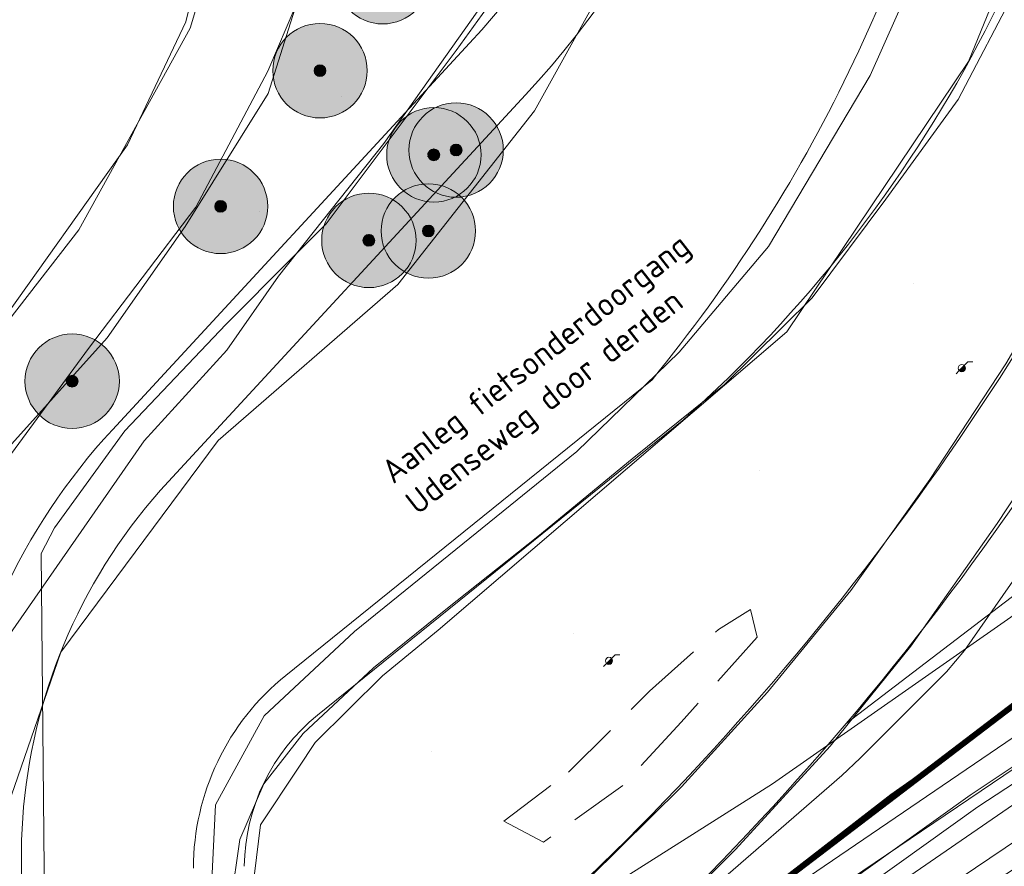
# Model space of a CAD drawing. Header units: metres. Extents: x 163628 to 167855, y 402678 to 405435.
# Tile 642 of 656: x 167423 to 167465, y 404893 to 404929. Entities that reach past the tile are written whole.
import ezdxf

# ---------------------------------------------------------------- set-up
doc = ezdxf.new("R2010")
doc.units = ezdxf.units.M
doc.linetypes.add('X-CA190022.004-UO-DTM inmeting$0$DASHED2', pattern=[0.375, 0.25, -0.125])
doc.linetypes.add('X-CA190022.004-UO-TXT_Tekst 1op200$0$AL-DETAILS', pattern=[5.2, 2, -1.2, 2])
doc.layers.get('0').update_dxf_attribs({"lineweight": 25})
for name, color, linetype, lineweight in [('X-CA190022.004-UO-BGT_Ondergrond$0$GE_316_WGDFietspad_Vlak_GEM', 253, 'Continuous', 9), ('X-CA190022.004-UO-BGT_Ondergrond$0$GE_367_OWGBerm_groenvoorziening_grasenk_GEM', 253, 'Continuous', 9), ('X-CA190022.004-UO-BGT_Ondergrond$0$GE_478_BTDGroenvoorziening_bosplantsoen_GEM', 253, 'Continuous', 9), ('X-CA190022.004-UO-BGT_Ondergrond$0$GE_479_BTDGroenvoorziening_grasenkruida_GEM', 253, 'Continuous', 9), ('X-CA190022.004-UO-BGT_Ondergrond$0$GE_504_WTDWaterloop_sloot_Vlak_GEM', 253, 'Continuous', 9), ('X-CA190022.004-UO-BGT_Ondergrond$0$GE_522_WTDWatervlakte_meer_plas_ven_vijver_GEM', 253, 'Continuous', 9), ('X-CA190022.004-UO-BGT_Ondergrond$0$GE_541_OWTOever_slootkant_Vlak_GEM', 253, 'Continuous', 9), ('X-CA190022.004-UO-DTM inmeting$0$B-WE-AL-TOPOGRAFIE_CULTUURGRENS-G', 246, 'X-CA190022.004-UO-DTM inmeting$0$DASHED2', 0), ('X-CA190022.004-UO-DTM inmeting$0$B-WE-GR-BOOM-S', 246, 'Continuous', 0), ('X-CA190022.004-UO-DTM inmeting$0$B-WE-GW-WATERGANG_BODEM-G', 246, 'Continuous', 0), ('X-CA190022.004-UO-DTM inmeting$0$B-WE-GW-WATERGANG_INSTEEK-G', 246, 'Continuous', 0), ('X-CA190022.004-UO-DTM inmeting$0$B-WE-GW-WATERGANG_WATERLIJN-G', 246, 'Continuous', 0), ('X-CA190022.004-UO-DTM inmeting$0$B-WE-MO-ONDERZOEK_PEILBUIS-S', 246, 'Continuous', 0), ('X-CA190022.004-UO-DTM inmeting$0$B-WE-OG-HOOGTEPUNT-S', 246, 'Continuous', 0), ('X-CA190022.004-UO-DTM inmeting$0$B-WE-VH-VERHARDING_ASFALT-G', 246, 'Continuous', 0), ('X-CA190022.004-UO-DWM_Beplanting$0$B-WE-GR-BOOM-S AFKOMSTIG UIT BGT', 252, 'Continuous', 0), ('X-CA190022.004-UO-KAD_Percelen$0$B-WE-KG-GRENS_PERCEEL-GV', 150, 'Continuous', 9), ('X-CA190022.004-UO-TXT_Tekst 1op200$0$X-XX-AL-T35', 7, 'Continuous', 35), ('X-CA190022.004-UO-TXT_Tekst 1op200$0$X-XX-AL-VERWIJZING_DETAIL-G', 7, 'X-CA190022.004-UO-TXT_Tekst 1op200$0$AL-DETAILS', 0)]:
    doc.layers.add(name, color=color, linetype=linetype, lineweight=lineweight)
doc.layers.add('X-CA190022.004-UO-DTM inmeting$0$X-XX-AL-MEETPUNT-S', color=246, linetype='Continuous', lineweight=0, plot=False)
doc.layers.add('X-CA190022.004-UO-DWM_Beplanting$0$B-WE-GR-BOOM-S AFKOMSTIG UIT DTM_v0.4', color=252, linetype='Continuous')
doc.layers.add('X-CA190022.004-UO-DWM_Beplanting$0$N-GV-GR-GRAS-A-200', color=7, linetype='Continuous')
doc.layers.add('X-CA190022.004-UO-KLIC$0$B-WE-KL-ET_LS-G', color=42, linetype='X-CA190022.004-UO-KLIC$0$1-200 LAAGSPANNING', lineweight=0, transparency=0.25)
doc.layers.add('X-CA190022.004-UO-KLIC$0$B-WE-KL-ET_LS_KABELBED-G', color=42, linetype='X-CA190022.004-UO-KLIC$0$1-200 LAAGSPANNING', lineweight=0, transparency=0.25)
doc.styles.add('X-CA190022.004-UO-DTM inmeting$0$NLCS-ISO', font='isocpeur.ttf', dxfattribs={"height": 2.5})
doc.styles.add('X-CA190022.004-UO-KLIC$0$NLCS-ISO', font='NLCS-ISO.ttf')
doc.styles.add('X-CA190022.004-UO-TXT_Tekst 1op200$0$NLCS-ISO-M200-T35', font='NLCS-ISO.ttf', dxfattribs={"height": 0.7})
doc.linetypes.add('X-CA190022.004-UO-KLIC$0$1-200 LAAGSPANNING', pattern='A,1.5,-0.6,["LS",X-CA190022.004-UO-KLIC$0$NLCS-ISO,S=0.24,R=0,X=-0.45,Y=-0.12],-0.05', length=2.15)

# ---------------------------------------------------------------- blocks, each defined once
blk = doc.blocks.new('X-CA190022.004-UO-DTM inmeting$0$punt')
at = {"color": 0, "lineweight": -2}
blk.add_line((0, 0), (0, 0), dxfattribs=at)
blk = doc.blocks.new('X-CA190022.004-UO-DTM inmeting$0$boom')
h = blk.add_hatch()
h.set_pattern_fill('ANSI31', color=256, scale=0.13)
h.paths.add_polyline_path([(-1, 0, 1), (1, 0, 1)])
blk.add_circle((0, 0), 1)
blk = doc.blocks.new('X-CA190022.004-UO-DTM inmeting$0$SOG-HOOGTEPUNT-SO')
for p, q in [((-0.5, 0), (0.5, 0)), ((0, 0.5), (0, -0.5))]:
    blk.add_line(p, q)
blk = doc.blocks.new('X-CA190022.004-UO-DTM inmeting$0$SMO-BODEM_PEILBUIS_1FILTER_HANDMATIG-SO')
blk.add_hatch(color=256).paths.add_polyline_path([(-1.06, -1.07, 0.666398), (1.5, 0, 0.198311), (1.06, 1.06)])
at = {"color": 0, "linetype": 'Continuous'}
blk.add_line((2.56, 2.56), (4.57, 2.56), dxfattribs=at)
at = {"color": 0, "linetype": 'Continuous', "flags": 128}
for points in [[(-1.06, -1.07), (2.56, 2.56)], [(-2.34, -2.35), (-1.06, -1.07)]]:
    blk.add_lwpolyline(points, dxfattribs=at)
at = {"color": 0, "linetype": 'Continuous'}
blk.add_circle((0, 0), 1.5, dxfattribs=at)
at = {"style": 'X-CA190022.004-UO-DTM inmeting$0$NLCS-ISO'}
blk.add_attdef('NR', (2.93, -1.54), '', height=2.5, dxfattribs=at)
blk = doc.blocks.new('X-CA190022.004-UO-DWM_Beplanting$0$SGR-BOOM_01-SO')
at = {"linetype": 'ByBlock', "lineweight": 18}
h = blk.add_hatch(color=0, dxfattribs=at)
h.dxf.hatch_style = 1
edge = h.paths.add_edge_path()
edge.add_arc((0, 0), 0.25, 0, 360)
at = {"color": 0, "linetype": 'ByBlock', "lineweight": 18}
for radius in [2, 0.25]:
    blk.add_circle((0, 0), radius, dxfattribs=at)
blk = doc.blocks.new('X-CA190022.004-UO-DWM_Beplanting$0$IMGEOBoom')
at = {"transparency": 33554457}
h = blk.add_hatch(color=256, dxfattribs=at)
h.dxf.hatch_style = 1
edge = h.paths.add_edge_path()
edge.add_arc((0, 0), 100, 0, 360)
edge = h.paths.add_edge_path(flags=17)
edge.add_arc((0, 0), 12.5, 0, 360)
h = blk.add_hatch()
h.set_pattern_fill('ANGLE', color=256)
h.set_pattern_definition([(0, (0, 0), (0, 6.985), [5.08, -1.905]), (90, (0, 0), (-6.985, 4e-16), [5.08, -1.905])])
edge = h.paths.add_edge_path(flags=17)
edge.add_arc((0, 0), 12.5, 0, 360)
at = {"layer": 'X-CA190022.004-UO-DWM_Beplanting$0$N-GV-GR-GRAS-A-200'}
h = blk.add_hatch(color=256, dxfattribs=at)
h.dxf.hatch_style = 1
edge = h.paths.add_edge_path(flags=17)
edge.add_arc((0, 0), 12.5, 0, 360)
at = {"xscale": 50, "yscale": 50, "zscale": 50}
blk.add_blockref('X-CA190022.004-UO-DWM_Beplanting$0$SGR-BOOM_01-SO', (0, 0), dxfattribs=at)

msp = doc.modelspace()

# ---------------------------------------------------------------- linework, layer by layer
at = {"layer": 'X-CA190022.004-UO-BGT_Ondergrond$0$GE_316_WGDFietspad_Vlak_GEM'}
msp.add_arc((167365.336, 404977.222), 117.768, 307.85747, 331.63861, dxfattribs=at)
at = {"layer": 'X-CA190022.004-UO-BGT_Ondergrond$0$GE_316_WGDFietspad_Vlak_GEM', "extrusion": (0, 0, -1)}
for centre, radius, start, end in [((-167367.038, 404975.785), 119.046, 208.2649, 220.31918), ((-167367.158, 404975.681), 118.887, 220.31821, 232.39113)]:
    msp.add_arc(centre, radius, start, end, dxfattribs=at)
at = {"layer": 'X-CA190022.004-UO-BGT_Ondergrond$0$GE_367_OWGBerm_groenvoorziening_grasenk_GEM', "flags": 128}
msp.add_lwpolyline([(167470.452, 404911.514), (167472.269, 404909.796), (167457.805, 404898.757)], dxfattribs=at)
at = {"layer": 'X-CA190022.004-UO-BGT_Ondergrond$0$GE_367_OWGBerm_groenvoorziening_grasenk_GEM'}
msp.add_arc((167367.038, 404975.785), 119.046, 319.68082, 331.7351, dxfattribs=at)
at = {"layer": 'X-CA190022.004-UO-BGT_Ondergrond$0$GE_478_BTDGroenvoorziening_bosplantsoen_GEM', "flags": 128}
for points in [[(167457.805, 404898.757), (167472.269, 404909.796), (167500.574, 404928.652), (167500.627, 404923.472), (167502.296, 404920.811), (167502.252, 404917.664), (167500.68, 404915.087)], [(167449.291, 404862.605), (167485.877, 404887.581), (167482.683, 404892.695), (167446.301, 404867.643), (167444.742, 404870.27), (167471.717, 404888.747), (167485.438, 404898.548), (167484.275, 404900.214), (167472.13, 404891.661), (167449.454, 404876.493), (167443.137, 404872.443), (167440.211, 404877.106), (167485.093, 404907.34), (167498.879, 404916.25), (167500.457, 404917.564), (167501.11, 404918.836), (167501.091, 404920.097), (167500.181, 404920.925), (167498.77, 404921.492), (167482.93, 404910.453), (167438.503, 404880.217), (167438.375, 404880.346)]]:
    msp.add_lwpolyline(points, dxfattribs=at)
at = {"layer": 'X-CA190022.004-UO-BGT_Ondergrond$0$GE_478_BTDGroenvoorziening_bosplantsoen_GEM'}
msp.add_arc((167367.158, 404975.681), 118.887, 307.60887, 319.68179, dxfattribs=at)
at = {"layer": 'X-CA190022.004-UO-BGT_Ondergrond$0$GE_479_BTDGroenvoorziening_grasenkruida_GEM', "flags": 128}
for points in [[(167398.04, 404863.177), (167388.203, 404857.52), (167387.316, 404857.01), (167386.457, 404858.513), (167404.185, 404870.05), (167404.019, 404872.416), (167404.15, 404872.347), (167405.442, 404871.835), (167408.223, 404871.146), (167411.392, 404872.393), (167413.819, 404874.138), (167415.221, 404876.379), (167415.156, 404880.274), (167414.836, 404885.141), (167414.618, 404889.075), (167414.781, 404894.281), (167415.895, 404899.11), (167418.121, 404903.623), (167421.793, 404909.346), (167425.691, 404914.648), (167430.241, 404920.627), (167433.288, 404926.385), (167435.746, 404932.159)], [(167426.703, 404911.204), (167441.842, 404927.581)], [(167450.926, 404911.641), (167435.4, 404899.117)]]:
    msp.add_lwpolyline(points, dxfattribs=at)
at = {"layer": 'X-CA190022.004-UO-BGT_Ondergrond$0$GE_479_BTDGroenvoorziening_grasenkruida_GEM'}
for centre, radius, start, end in [((167413.004, 404954.235), 39.269, 317.2537, 352.6336), ((167440.654, 404892.608), 8.365, 128.9125, 179.289)]:
    msp.add_arc(centre, radius, start, end, dxfattribs=at)
at = {"layer": 'X-CA190022.004-UO-BGT_Ondergrond$0$GE_479_BTDGroenvoorziening_grasenkruida_GEM', "extrusion": (0, 0, -1)}
for centre, radius, start, end in [((-167413.009, 404954.233), 57.024, 187.4935, 228.3228), ((-167365.336, 404977.222), 117.768, 208.36139, 232.14253), ((-167446.307, 404893.084), 26.695, 331.2741, 42.7471)]:
    msp.add_arc(centre, radius, start, end, dxfattribs=at)
at = {"layer": 'X-CA190022.004-UO-BGT_Ondergrond$0$GE_504_WTDWaterloop_sloot_Vlak_GEM', "flags": 128}
msp.add_lwpolyline([(167479.71, 404905.523), (167452.207, 404886.609), (167439.356, 404878.158), (167438.989, 404878.145), (167438.494, 404878.506), (167438.496, 404879.488), (167450.571, 404887.154), (167471.464, 404901.274), (167481.95, 404908.453), (167497.927, 404919.914), (167499.068, 404920.465), (167499.494, 404920.163), (167499.532, 404919.462), (167498.622, 404918.467), (167482.557, 404907.481), (167479.71, 404905.523)], dxfattribs=at)
at = {"layer": 'X-CA190022.004-UO-BGT_Ondergrond$0$GE_522_WTDWatervlakte_meer_plas_ven_vijver_GEM', "flags": 128}
for points in [[(167430.987, 404933.28), (167429.816, 404928.475), (167427.336, 404923.276), (167421.803, 404915.51), (167419.562, 404912.833), (167416.569, 404908.119), (167413.343, 404902.404), (167411.963, 404898.892), (167411.104, 404894.641), (167410.993, 404889.962), (167411.727, 404882.817), (167411.702, 404880.795), (167411.412, 404878.878), (167411.309, 404877.119), (167410.236, 404876.465), (167406.621, 404876.015), (167405.34, 404876.604), (167405.066, 404877.154), (167404.101, 404879.087), (167403.525, 404880.849), (167402.633, 404889.367), (167402.443, 404898.325), (167402.829, 404910.921), (167407.061, 404932.681)], [(167429.074, 404909.011), (167444.213, 404925.388)], [(167449.573, 404913.318), (167434.05, 404900.797)]]:
    msp.add_lwpolyline(points, dxfattribs=at)
at = {"layer": 'X-CA190022.004-UO-BGT_Ondergrond$0$GE_522_WTDWatervlakte_meer_plas_ven_vijver_GEM'}
for centre, radius, start, end in [((167413.011, 404954.232), 42.492, 317.2494, 352.6367), ((167440.658, 404892.606), 10.524, 128.8945, 179.86)]:
    msp.add_arc(centre, radius, start, end, dxfattribs=at)
at = {"layer": 'X-CA190022.004-UO-BGT_Ondergrond$0$GE_522_WTDWatervlakte_meer_plas_ven_vijver_GEM', "extrusion": (0, 0, -1)}
for centre, radius, start, end in [((-167398.646, 404955.089), 65.866, 192.33749, 219.35888), ((-167446.308, 404893.084), 23.466, 327.7707, 42.7435)]:
    msp.add_arc(centre, radius, start, end, dxfattribs=at)
at = {"layer": 'X-CA190022.004-UO-BGT_Ondergrond$0$GE_541_OWTOever_slootkant_Vlak_GEM', "flags": 128}
for points in [[(167421.803, 404915.51), (167427.336, 404923.276), (167429.816, 404928.475), (167430.987, 404933.28)], [(167435.746, 404932.159), (167433.288, 404926.385), (167430.241, 404920.627), (167425.691, 404914.648), (167421.793, 404909.346)], [(167426.703, 404911.204), (167441.842, 404927.581)], [(167444.213, 404925.388), (167429.074, 404909.011)], [(167438.503, 404880.217), (167482.93, 404910.453), (167498.77, 404921.492), (167500.181, 404920.925), (167501.091, 404920.097), (167501.11, 404918.836), (167500.457, 404917.564), (167498.879, 404916.25)], [(167452.207, 404886.609), (167439.356, 404878.158), (167438.989, 404878.145), (167438.494, 404878.506), (167438.496, 404879.488), (167450.571, 404887.154), (167471.464, 404901.274), (167481.95, 404908.453), (167497.927, 404919.914), (167499.068, 404920.465), (167499.494, 404920.163), (167499.532, 404919.462), (167498.622, 404918.467), (167482.557, 404907.481), (167479.71, 404905.523), (167452.207, 404886.609)], [(167498.879, 404916.25), (167485.093, 404907.34), (167440.211, 404877.106)], [(167434.05, 404900.797), (167449.573, 404913.318)], [(167450.926, 404911.641), (167435.4, 404899.117)]]:
    msp.add_lwpolyline(points, dxfattribs=at)
at = {"layer": 'X-CA190022.004-UO-BGT_Ondergrond$0$GE_541_OWTOever_slootkant_Vlak_GEM'}
for centre, radius, start, end in [((167413.004, 404954.235), 39.269, 317.2537, 352.6336), ((167398.646, 404955.089), 65.866, 320.64112, 347.66251), ((167446.308, 404893.084), 23.466, 137.2565, 212.2293), ((167440.654, 404892.608), 8.365, 128.9125, 179.289)]:
    msp.add_arc(centre, radius, start, end, dxfattribs=at)
at = {"layer": 'X-CA190022.004-UO-BGT_Ondergrond$0$GE_541_OWTOever_slootkant_Vlak_GEM', "extrusion": (0, 0, -1)}
for centre, radius, start, end in [((-167413.011, 404954.232), 42.492, 187.3633, 222.7506), ((-167413.009, 404954.233), 57.024, 187.4935, 228.3228), ((-167446.307, 404893.084), 26.695, 331.2741, 42.7471), ((-167440.658, 404892.606), 10.524, 0.14, 51.1055)]:
    msp.add_arc(centre, radius, start, end, dxfattribs=at)
at = {"layer": 'X-CA190022.004-UO-DTM inmeting$0$B-WE-AL-TOPOGRAFIE_CULTUURGRENS-G', "ltscale": 10}
for p, q in [((167452.388, 404902.74, 9.103), (167453.742, 404903.591, 9.158)), ((167453.742, 404903.591, 9.158), (167454.031, 404902.415, 9.143)), ((167449.469, 404900.128, 9.179), (167452.388, 404902.74, 9.103)), ((167454.031, 404902.415, 9.143), (167450.814, 404898.819, 9.158)), ((167446.04, 404896.697, 9.159), (167449.469, 404900.128, 9.179)), ((167450.814, 404898.819, 9.158), (167448.333, 404896.137, 9.144)), ((167443.296, 404894.625, 9.121), (167446.04, 404896.697, 9.159)), ((167448.333, 404896.137, 9.144), (167444.967, 404893.739, 9.133)), ((167444.967, 404893.739, 9.133), (167443.296, 404894.625, 9.121))]:
    msp.add_line(p, q, dxfattribs=at)
at = {"layer": 'X-CA190022.004-UO-DTM inmeting$0$B-WE-GW-WATERGANG_BODEM-G'}
for points in [[(167499.266, 404921.197, 8.394), (167498.707, 404921.658, 8.368), (167497.977, 404921.124, 8.394), (167497.582, 404920.035, 8.356), (167497.013, 404918.853, 8.265), (167495.841, 404917.981, 8.243), (167491.764, 404915.032, 8.23), (167486.936, 404911.726, 8.222), (167481.614, 404907.947, 8.221), (167476.931, 404904.978, 8.215), (167472.48, 404901.945, 8.141), (167467.81, 404898.884, 8.245), (167463.062, 404895.729, 8.246), (167458.542, 404892.486, 8.208), (167454.338, 404889.315, 8.277), (167447.596, 404884.422, 8.33), (167447.123, 404883.908, 8.364), (167447.058, 404883.642, 8.378)], [(167499.951, 404920.393, 8.35), (167500.208, 404919.702, 8.364), (167499.817, 404919.094, 8.343), (167498.561, 404918.586, 8.309), (167492.211, 404914.445, 8.228), (167487.31, 404911.145, 8.236), (167482.122, 404907.482, 8.215), (167477.425, 404904.452, 8.225), (167473.001, 404901.313, 8.167), (167468.133, 404898.336, 8.225), (167463.387, 404895.225, 8.239), (167458.903, 404892.031, 8.246), (167454.737, 404888.862, 8.292), (167450.777, 404886.069, 8.36), (167447.861, 404883.977, 8.36), (167447.297, 404883.64, 8.352), (167447.058, 404883.642, 8.378)]]:
    msp.add_polyline3d(points, dxfattribs=at)
at = {"layer": 'X-CA190022.004-UO-DTM inmeting$0$B-WE-GW-WATERGANG_INSTEEK-G'}
for points in [[(167429.742, 404879.313, 9.015), (167431.375, 404880.057, 9.02), (167432.131, 404881.554, 9.004), (167432.26, 404883.397, 8.971), (167431.922, 404887.154, 8.915), (167431.726, 404891.193, 8.947), (167432.103, 404893.853, 9.118), (167433.125, 404896.203, 9.202), (167434.788, 404898.341, 9.139), (167437.775, 404901.118, 9.02), (167440.902, 404903.644, 9.071), (167444.732, 404906.683, 9.016), (167448.736, 404909.964, 8.937), (167452.632, 404913.108, 8.953), (167456.366, 404916.786, 8.976), (167459.485, 404920.965, 8.874), (167462.552, 404925.191, 8.896), (167465.018, 404929.914, 8.915), (167468.574, 404940.039, 8.793), (167469.558, 404945.57, 8.813), (167470.113, 404951.158, 8.817), (167470.205, 404952.241, 8.858)], [(167440.111, 404947.032, 9.123), (167438.081, 404941.288, 9.108), (167436.599, 404935.863, 9.159), (167433.309, 404925.443, 9.277), (167429.782, 404919.816, 9.248), (167426.483, 404915.098, 9.204), (167422.059, 404910.18, 9.127), (167418.453, 404903.996, 9.132), (167416.167, 404899.488, 9.106), (167414.581, 404886.723, 8.876), (167415.592, 404880.084, 8.804), (167415.042, 404875.762, 8.846), (167412.159, 404873.189, 8.887), (167409.901, 404872.427, 8.824), (167408.384, 404871.793, 8.934)], [(167429.742, 404879.313, 9.015), (167427.312, 404878.32, 8.914), (167424.718, 404878.577, 8.871), (167422.56, 404880.475, 8.812), (167421.233, 404883.568, 8.739), (167419.886, 404887.365, 8.766), (167419.258, 404891.994, 8.898), (167420.183, 404897.33, 8.831), (167422.25, 404902.398, 8.855), (167428.053, 404910.738, 8.88), (167431.551, 404914.572, 8.966), (167433.749, 404917.708, 9.144), (167438.212, 404923.33, 9.23), (167443.751, 404931.146, 9.203), (167448.034, 404937.244, 9.139), (167449.077, 404941.727, 9.229)], [(167489.442, 404915.594, 8.95), (167484.02, 404911.647, 8.992), (167478.068, 404907.907, 9.027), (167472.039, 404904.084, 9.02), (167465.65, 404899.928, 9.117), (167459.695, 404895.75, 9.003), (167453.488, 404890.95, 8.932), (167447.526, 404886.391, 8.923), (167441.919, 404882.315, 9.097), (167439.042, 404879.628, 9.057), (167437.341, 404877.727, 9.071), (167437.816, 404875.543, 9.391), (167440.514, 404876.51, 9.736), (167444.679, 404879.059, 9.656), (167448.871, 404881.913, 9.606), (167455.105, 404885.891, 9.678), (167461.584, 404890.431, 9.612), (167467.237, 404894.112, 9.621), (167473.784, 404898.437, 9.606), (167478.224, 404901.46, 9.594), (167489.487, 404909.515, 9.501)]]:
    msp.add_polyline3d(points, dxfattribs=at)
at = {"layer": 'X-CA190022.004-UO-DTM inmeting$0$B-WE-GW-WATERGANG_WATERLIJN-G'}
for points in [[(167435.181, 404943.702, 7.843), (167432.571, 404936.765, 7.883), (167429.996, 404928.208, 7.794), (167425.275, 404919.67, 7.851), (167419.234, 404911.894, 7.846), (167414.557, 404904.003, 7.82), (167412.377, 404898.704, 7.839), (167411.525, 404885.499, 7.837), (167412.066, 404880.618, 7.85), (167411.538, 404877.721, 7.751), (167410.923, 404876.317, 7.744), (167409.742, 404875.84, 7.892)], [(167462.244, 404933.882, 8.033), (167458.824, 404926.21, 8.023), (167454.505, 404918.965, 8.029), (167450.724, 404914.489, 8.023), (167446.393, 404910.276, 8.028), (167441.548, 404906.364, 8.028), (167436.96, 404902.662, 8.045), (167433.132, 404899.085, 8.008), (167431.073, 404895.32, 8.028), (167430.812, 404890.095, 8.033), (167431.077, 404885.646, 8.027), (167430.741, 404882.097, 8.029), (167430.069, 404880.755, 8.038), (167428.11, 404879.804, 8.017), (167426.989, 404879.738, 8.034), (167423.956, 404881.954, 8.022), (167422.139, 404887.504, 8.021), (167421.843, 404894.089, 7.995), (167424.52, 404901.786, 8.023), (167431.187, 404910.753, 8.008), (167438.799, 404917.354, 8.009), (167444.596, 404924.715, 8.022), (167453.679, 404941.059, 7.976)]]:
    msp.add_polyline3d(points, dxfattribs=at)
at = {"layer": 'X-CA190022.004-UO-DTM inmeting$0$B-WE-VH-VERHARDING_ASFALT-G'}
for points in [[(167433.34, 404880.839, 9.127), (167438.136, 404884.633, 9.14), (167442.856, 404888.552, 9.141), (167446.928, 404892.226, 9.149), (167450.823, 404896.083, 9.153), (167454.472, 404900.082, 9.132), (167457.998, 404904.387, 9.119), (167461.348, 404909.094, 9.132), (167464.573, 404913.989, 9.123), (167470.207, 404923.593, 9.128), (167472.521, 404928.519, 9.122), (167474.808, 404933.696, 9.12), (167476.647, 404938.598, 9.119), (167478.358, 404943.459, 9.122), (167479.65, 404947.864, 9.131), (167480.961, 404952.886, 9.126), (167481.984, 404957.562, 9.116), (167483.192, 404963.913, 9.101)], [(167435.371, 404877.999, 9.099), (167440.165, 404881.834, 9.156), (167444.839, 404885.688, 9.148), (167449.27, 404889.577, 9.138), (167453.105, 404893.43, 9.135), (167457.121, 404897.799, 9.146), (167460.549, 404902.035, 9.141), (167464.197, 404907.227, 9.152), (167467.236, 404911.83, 9.154), (167470.819, 404917.524, 9.138), (167473.268, 404921.99, 9.131), (167475.849, 404927.304, 9.127), (167478.005, 404932.193, 9.121), (167480.042, 404937.628, 9.159), (167481.622, 404942.31, 9.171), (167482.962, 404946.885, 9.169), (167484.276, 404951.917, 9.152), (167485.278, 404956.458, 9.151), (167486.26, 404961.93, 9.158)]]:
    msp.add_polyline3d(points, dxfattribs=at)
at = {"layer": 'X-CA190022.004-UO-KAD_Percelen$0$B-WE-KG-GRENS_PERCEEL-GV', "flags": 128}
for points in [[(167468.235, 404939.624), (167462.984, 404926.8), (167455.29, 404915.354), (167440.511, 404902.717), (167438.154, 404900.774), (167435.296, 404897.954), (167434.577, 404896.874), (167432.976, 404894.473), (167432.464, 404890.322), (167432.429, 404884.719), (167432.401, 404884.075), (167432.306, 404883.437), (167432.145, 404882.812), (167431.92, 404882.208), (167431.634, 404881.63), (167434.758, 404883.606), (167443.858, 404889.362), (167454.68, 404896.207), (167486.582, 404918.497), (167496.16, 404925.178), (167496.55, 404935.971)], [(167432.464, 404890.322), (167432.976, 404894.473), (167434.577, 404896.874), (167435.296, 404897.954), (167438.154, 404900.774), (167440.511, 404902.717), (167455.29, 404915.354), (167462.984, 404926.8), (167468.235, 404939.624)], [(167511.504, 404935.881), (167496.16, 404925.178), (167486.582, 404918.497), (167454.68, 404896.207), (167443.858, 404889.362), (167434.758, 404883.606), (167431.634, 404881.63), (167426.533, 404878.405), (167423.954, 404876.773), (167419.395, 404873.889), (167413.139, 404869.932), (167404.654, 404864.349), (167388.083, 404853.445), (167351.109, 404832.026)], [(167402.763, 404932.164), (167401.011, 404927.263), (167400.509, 404922.184), (167400.851, 404914.737), (167401.344, 404906.698), (167401.896, 404898.663), (167402.376, 404891.512), (167402.938, 404884.378), (167404.164, 404870.058), (167419.331, 404879.921), (167419.395, 404873.889), (167423.954, 404876.773), (167423.931, 404879.237), (167423.681, 404905.967), (167424.241, 404907.043), (167427.223, 404911.153), (167431.515, 404915.655), (167434.282, 404918.438), (167435.764, 404919.929), (167441.271, 404927.268), (167446.419, 404934.4)], [(167446.419, 404934.4), (167441.271, 404927.268), (167435.764, 404919.929), (167434.282, 404918.438), (167431.515, 404915.655), (167427.223, 404911.153), (167424.241, 404907.043), (167423.681, 404905.967), (167423.931, 404879.237)]]:
    msp.add_lwpolyline(points, dxfattribs=at)
at = {"layer": 'X-CA190022.004-UO-KLIC$0$B-WE-KL-ET_LS-G'}
msp.add_lwpolyline([(167481.205, 404932.366), (167472.944, 404917.433), (167471.775, 404915.689), (167468.265, 404909.907), (167467.395, 404908.474), (167466.815, 404907.584), (167462.811, 404901.851), (167462.058, 404900.953), (167458.396, 404897.291), (167457.614, 404896.562), (167451.727, 404891.443), (167444.612, 404885.257), (167443.776, 404884.582), (167438.788, 404880.861), (167436.158, 404878.958), (167435.37, 404878.387)], dxfattribs=at)
at = {"layer": 'X-CA190022.004-UO-KLIC$0$B-WE-KL-ET_LS_KABELBED-G'}
msp.add_lwpolyline([(167481.205, 404932.366), (167472.944, 404917.433), (167471.775, 404915.689), (167468.265, 404909.907), (167467.395, 404908.474), (167466.815, 404907.584), (167462.811, 404901.851), (167462.058, 404900.953), (167458.396, 404897.291), (167457.614, 404896.562), (167451.727, 404891.443), (167444.612, 404885.257), (167443.776, 404884.582), (167438.788, 404880.861), (167436.158, 404878.958), (167435.37, 404878.387)], dxfattribs=at)
at = {"layer": 'X-CA190022.004-UO-TXT_Tekst 1op200$0$X-XX-AL-VERWIJZING_DETAIL-G', "const_width": 0.25, "flags": 128}
msp.add_lwpolyline([(167511.37, 404972.908), (167486.41, 404953.9), (167449.623, 404957.18), (167389.754, 404908.107), (167407.236, 404886.778), (167422.977, 404867.608), (167511.507, 404935.026)], dxfattribs=at)

# ---------------------------------------------------------------- block references
at = {"layer": 'X-CA190022.004-UO-DTM inmeting$0$B-WE-GR-BOOM-S', "linetype": 'ByBlock', "lineweight": -2, "xscale": 0.25, "yscale": 0.25, "zscale": 0.25}
for p in [(167441.271, 404923.048, 8.45), (167440.327, 404922.846, 925), (167431.288, 404920.662, 9.329), (167440.095, 404919.621, 8.386), (167437.573, 404919.223, 8.624), (167424.996, 404913.259, 9.2)]:
    msp.add_blockref('X-CA190022.004-UO-DTM inmeting$0$boom', p, dxfattribs=at)
at = {"layer": 'X-CA190022.004-UO-DTM inmeting$0$B-WE-MO-ONDERZOEK_PEILBUIS-S', "color": 0, "linetype": 'ByBlock', "lineweight": -2, "xscale": 0.1018200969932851, "yscale": 0.1018200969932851, "zscale": 0.1018200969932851}
for p in [(167462.704, 404913.814, 9.122), (167447.75, 404901.411, 9.203)]:
    msp.add_blockref('X-CA190022.004-UO-DTM inmeting$0$SMO-BODEM_PEILBUIS_1FILTER_HANDMATIG-SO', p, dxfattribs=at)
at = {"layer": 'X-CA190022.004-UO-DTM inmeting$0$B-WE-OG-HOOGTEPUNT-S', "linetype": 'ByBlock', "lineweight": -2, "xscale": 0.01, "yscale": 0.01, "zscale": 0.01}
for p in [(167440.327, 404922.851, 925), (167441.271, 404923.048, 920), (167431.288, 404920.662, 920), (167440.095, 404919.621, 930), (167437.573, 404919.223, 920), (167424.996, 404913.259, 915)]:
    msp.add_blockref('X-CA190022.004-UO-DTM inmeting$0$SOG-HOOGTEPUNT-SO', p, dxfattribs=at)
at = {"layer": 'X-CA190022.004-UO-DTM inmeting$0$X-XX-AL-MEETPUNT-S', "linetype": 'ByBlock', "lineweight": -2}
for p in [(167429.996, 404928.208, 7.794), (167458.824, 404926.21, 8.023), (167433.309, 404925.443, 9.277), (167436.413, 404925.332, 9.359), (167462.552, 404925.191, 8.896), (167444.596, 404924.715, 8.022), (167438.212, 404923.33, 9.23), (167459.485, 404920.965, 8.874), (167432.943, 404920.439, 9.254), (167425.275, 404919.67, 7.851), (167429.782, 404919.816, 9.248), (167454.505, 404918.965, 8.029), (167433.749, 404917.708, 9.144), (167438.799, 404917.354, 8.009), (167460.649, 404917.409, 9.049), (167456.366, 404916.786, 8.976), (167426.483, 404915.098, 9.204), (167431.551, 404914.572, 8.966), (167450.724, 404914.489, 8.023), (167452.632, 404913.108, 8.953), (167426.491, 404911.994, 9.083), (167428.053, 404910.738, 8.88), (167431.187, 404910.753, 8.008), (167446.393, 404910.276, 8.028), (167448.736, 404909.964, 8.937), (167454.109, 404909.492, 9.057), (167461.348, 404909.094, 9.132), (167464.197, 404907.227, 9.152), (167444.732, 404906.683, 9.016), (167441.548, 404906.364, 8.028), (167457.998, 404904.387, 9.119), (167440.902, 404903.644, 9.071), (167453.742, 404903.591, 9.158), (167436.96, 404902.662, 8.045), (167446.255, 404902.573, 9.176), (167452.388, 404902.74, 9.103), (167454.031, 404902.415, 9.143), (167463.94, 404902.328, 9.039), (167460.549, 404902.035, 9.141), (167424.52, 404901.786, 8.023), (167437.775, 404901.118, 9.02), (167449.469, 404900.128, 9.179), (167454.472, 404900.082, 9.132), (167433.132, 404899.085, 8.008), (167450.814, 404898.819, 9.158), (167434.788, 404898.341, 9.139), (167457.121, 404897.799, 9.146), (167440.206, 404897.574, 9.151), (167446.04, 404896.697, 9.159), (167433.125, 404896.203, 9.202), (167448.333, 404896.137, 9.144), (167450.823, 404896.083, 9.153), (167459.695, 404895.75, 9.003), (167463.062, 404895.729, 8.246), (167431.073, 404895.32, 8.028), (167463.387, 404895.225, 8.239), (167443.296, 404894.625, 9.121), (167432.103, 404893.853, 9.118), (167444.967, 404893.739, 9.133), (167453.105, 404893.43, 9.135)]:
    msp.add_blockref('X-CA190022.004-UO-DTM inmeting$0$punt', p, dxfattribs=at)
at = {"layer": 'X-CA190022.004-UO-DWM_Beplanting$0$B-WE-GR-BOOM-S AFKOMSTIG UIT BGT', "xscale": 0.02, "yscale": 0.02, "zscale": 0.02}
msp.add_blockref('X-CA190022.004-UO-DWM_Beplanting$0$IMGEOBoom', (167435.501, 404926.41), dxfattribs=at)
at = {"layer": 'X-CA190022.004-UO-DWM_Beplanting$0$B-WE-GR-BOOM-S AFKOMSTIG UIT DTM_v0.4', "linetype": 'ByBlock', "lineweight": -2, "xscale": 0.02, "yscale": 0.02, "zscale": 0.02}
for p in [(167438.162, 404930.391, 9.35), (167441.271, 404923.048, 8.45), (167440.327, 404922.846, 925), (167431.288, 404920.662, 9.329), (167440.095, 404919.621, 8.386), (167437.573, 404919.223, 8.624), (167424.996, 404913.259, 9.2)]:
    msp.add_blockref('X-CA190022.004-UO-DWM_Beplanting$0$IMGEOBoom', p, dxfattribs=at)

# ---------------------------------------------------------------- next in the draw order: texts
at = {"layer": 'X-CA190022.004-UO-TXT_Tekst 1op200$0$X-XX-AL-T35', "insert": (167437.99, 404909.663), "char_height": 1, "attachment_point": 1, "rotation": 38.08, "style": 'X-CA190022.004-UO-TXT_Tekst 1op200$0$NLCS-ISO-M200-T35', "bg_fill": 3, "box_fill_scale": 1.2, "bg_fill_color": 256, "bg_fill_transparency": 0}
msp.add_mtext_dynamic_manual_height_columns('Aanleg fietsonderdoorgang Udenseweg door derden', width=16.34947, gutter_width=8.75, heights=[0], dxfattribs=at)

doc.saveas('drawing.dxf')
